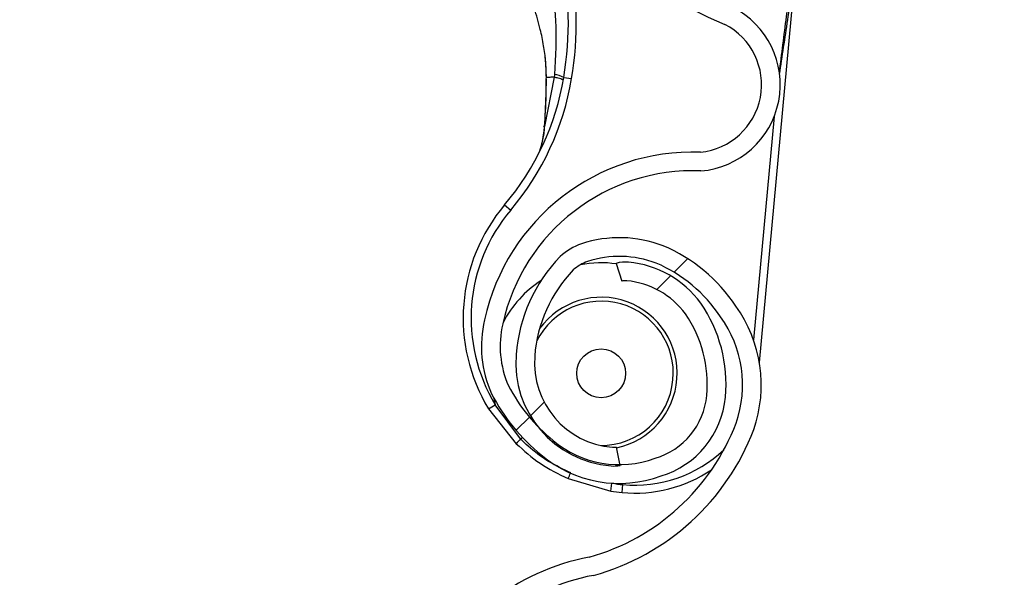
# Model space of a CAD drawing. Header units: inches. Extents: x 170 to 284, y 215 to 248.
# Tile 806 of 1056: x 235.4318 to 235.5588, y 224.5616 to 224.6335. Entities that reach past the tile are written whole.
import ezdxf

# ---------------------------------------------------------------- set-up
doc = ezdxf.new("R2010")
doc.units = ezdxf.units.IN
doc.header["$LTSCALE"] = 0.25
doc.header["$MEASUREMENT"] = 0
doc.layers.add('RH FRONT OF HOOD', color=7, linetype='Continuous')
pattern_1 = [(45, (225.4196035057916, 218.4993357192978), (-0.03026527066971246, 0.03026527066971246), [])]

msp = doc.modelspace()

# ---------------------------------------------------------------- hatches: boundary and pattern name
at = {"layer": 'RH FRONT OF HOOD'}
h = msp.add_hatch(dxfattribs=at)
h.set_pattern_fill('ANSI31', color=256, scale=0.34241245, angle=2.8e-322, style=0)
h.set_pattern_definition([(45, (225.4529552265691, 218.4993357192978), (-0.03026527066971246, 0.03026527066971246), [])])
edge = h.paths.add_edge_path(flags=0)
edge.add_arc((235.7395956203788, 224.3915581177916), 0.021400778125, 89.9999999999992, 390.52248781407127, ccw=False)
edge.add_line((235.7395956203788, 224.4129588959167), (235.8123582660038, 224.4129588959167))
edge.add_arc((235.8123582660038, 224.8238538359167), 0.4108949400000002, 270, 450.0000000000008)
edge.add_line((235.8123582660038, 225.2347487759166), (235.3287006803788, 225.2347487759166))
edge.add_arc((235.3287006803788, 225.2390289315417), 0.004280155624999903, 180.0000000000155, 269.9999999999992, ccw=False)
edge.add_line((235.3244205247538, 225.2390289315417), (235.3244205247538, 225.2818304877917))
edge.add_arc((235.3287006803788, 225.2818304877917), 0.004280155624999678, 360, 540, ccw=False)
edge.add_line((235.3329808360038, 225.2818304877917), (235.3329808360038, 225.2390289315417))
edge.add_line((235.3329808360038, 225.2390289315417), (235.3297484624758, 225.2390289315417))
edge.add_line((235.3297484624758, 225.2390289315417), (235.3297484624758, 225.2818304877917))
edge.add_arc((235.3287006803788, 225.2818304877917), 0.001047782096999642, 360, 540.0000000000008)
edge.add_line((235.3276528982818, 225.2818304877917), (235.3276528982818, 225.2390289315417))
edge.add_arc((235.3287006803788, 225.2390289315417), 0.001047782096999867, 180, 270)
edge.add_line((235.3287006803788, 225.2379811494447), (235.8123582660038, 225.2379811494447))
edge.add_arc((235.8123582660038, 224.8238538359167), 0.4141273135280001, 269.9999999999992, 450, ccw=False)
edge.add_line((235.8123582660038, 224.4097265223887), (235.7395956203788, 224.4097265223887))
edge.add_arc((235.7395956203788, 224.3915581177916), 0.018168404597, 450.0000000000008, 750.5224878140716)
edge.add_arc((235.754343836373, 224.4002532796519), 0.001047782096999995, 390.5224878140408, 495.0000000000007)
edge.add_line((235.753602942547, 224.4009941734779), (235.7449077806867, 224.3922990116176))
edge.add_line((235.7449077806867, 224.3922990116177), (235.7426221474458, 224.3945846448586))
edge.add_line((235.7426221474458, 224.3945846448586), (235.751317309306, 224.4032798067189))
edge.add_arc((235.754343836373, 224.4002532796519), 0.004280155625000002, 390.522487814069, 495.0000000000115, ccw=False)
h = msp.add_hatch(dxfattribs=at)
h.set_pattern_fill('ANSI31', color=256, scale=0.34241245, style=0)
h.set_pattern_definition(pattern_1)
edge = h.paths.add_edge_path(flags=0)
edge.add_line((235.7790065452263, 225.2304686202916), (235.4365940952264, 225.2304686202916))
edge.add_line((235.4365940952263, 225.2304686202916), (235.4365940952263, 225.2347487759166))
edge.add_line((235.4365940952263, 225.2347487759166), (235.7790065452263, 225.2347487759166))
edge.add_arc((235.7790065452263, 224.8238538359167), 0.4108949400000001, 269.9999999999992, 450, ccw=False)
edge.add_line((235.7790065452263, 224.4129588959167), (235.7062438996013, 224.4129588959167))
edge.add_line((235.7062438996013, 224.4129588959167), (235.7062438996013, 224.4172390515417))
edge.add_line((235.7062438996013, 224.4172390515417), (235.7790065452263, 224.4172390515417))
edge.add_arc((235.7790065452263, 224.8238538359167), 0.406614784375, 270, 450.0000000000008)
h = msp.add_hatch(dxfattribs=at)
h.set_pattern_fill('ANSI31', color=256, scale=0.34241245, angle=2.8e-322, style=0)
h.set_pattern_definition(pattern_1)
edge = h.paths.add_edge_path(flags=0)
edge.add_arc((235.5099721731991, 224.5981399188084), 0.001712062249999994, 444.6973270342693, 466.907747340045)
edge.add_line((235.5094742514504, 224.5997779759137), (235.5087721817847, 224.6020876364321))
edge.add_arc((235.5099721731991, 224.5981399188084), 0.004126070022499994, 444.69732703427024, 466.9077473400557, ccw=False)
edge.add_arc((235.5091494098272, 224.5892752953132), 0.01302879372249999, 396.1734944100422, 444.6973270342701, ccw=False)
edge.add_arc((235.5046305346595, 224.586530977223), 0.01830194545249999, 354.69732703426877, 394.7587000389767, ccw=False)
edge.add_arc((235.5111426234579, 224.5859265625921), 0.01176186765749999, 286.83818472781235, 354.69732703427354, ccw=False)
edge.add_arc((235.5091589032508, 224.5893775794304), 0.01566536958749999, 229.9543950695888, 290.12812684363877, ccw=False)
edge.add_arc((235.5151253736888, 224.5969738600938), 0.02532140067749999, 207.5515752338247, 230.6782603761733, ccw=False)
edge.add_arc((235.5064222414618, 224.5913853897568), 0.01504902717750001, 166.8530453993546, 204.011976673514, ccw=False)
edge.add_arc((235.5186752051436, 224.5889069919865), 0.02754708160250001, 448.00583017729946, 527.6299007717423, ccw=False)
edge.add_arc((235.5187715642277, 224.6251434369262), 0.008748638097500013, 275.6559459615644, 422.6387592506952)
edge.add_arc((235.5443088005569, 224.685394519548), 0.05672062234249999, 174.2679627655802, 247.7072267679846, ccw=False)
edge.add_arc((235.7020736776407, 224.6719552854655), 0.2150521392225, 518.1233546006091, 534.9033806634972, ccw=False)
edge.add_arc((235.5288847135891, 224.7404032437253), 0.02884824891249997, 459.8561705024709, 516.1110838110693, ccw=False)
edge.add_arc((235.5166738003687, 224.7963173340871), 0.0284373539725, 284.8179209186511, 338.4163946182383)
edge.add_arc((235.5290732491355, 224.7909711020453), 0.01494630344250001, 339.9887678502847, 395.2445191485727)
edge.add_arc((235.5254960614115, 224.7894805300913), 0.0187470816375, 392.6552015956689, 426.1369430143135)
edge.add_arc((235.5281584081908, 224.7940821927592), 0.0134739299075, 428.5748844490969, 466.9709727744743)
edge.add_arc((235.5262500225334, 224.8013089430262), 0.006011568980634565, 469.6798596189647, 490.4149006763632)
edge.add_arc((235.5353302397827, 224.7931758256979), 0.01816498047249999, 495.5965871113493, 534.6973270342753)
edge.add_arc((235.5281362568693, 224.7938435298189), 0.01094007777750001, 534.6973270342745, 624.6973270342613)
edge.add_arc((235.5272976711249, 224.7848084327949), 0.001866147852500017, 264.6973270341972, 280.3395734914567)
edge.add_line((235.5276326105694, 224.7829725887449), (235.52806588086, 224.7805977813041))
edge.add_arc((235.5272976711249, 224.7848084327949), 0.004280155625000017, 264.6973270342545, 280.3395734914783, ccw=False)
edge.add_arc((235.5281362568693, 224.7938435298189), 0.01335408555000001, 174.697327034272, 264.69732703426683, ccw=False)
edge.add_arc((235.5353302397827, 224.7931758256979), 0.020578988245, 495.30868534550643, 534.6973270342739, ccw=False)
edge.add_arc((235.5262500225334, 224.8013089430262), 0.008425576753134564, 469.27499422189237, 491.1970379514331, ccw=False)
edge.add_arc((235.5281584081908, 224.7940821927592), 0.01588793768, 428.3876292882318, 467.16790772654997, ccw=False)
edge.add_arc((235.5254960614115, 224.7894805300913), 0.02116108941, 392.8018578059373, 426.2744987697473, ccw=False)
edge.add_arc((235.5290732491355, 224.7909711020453), 0.01736031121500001, 339.8775751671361, 395.06318035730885, ccw=False)
edge.add_arc((235.5166738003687, 224.7963173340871), 0.030851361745, 284.61548432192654, 338.4768646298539, ccw=False)
edge.add_arc((235.5288847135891, 224.7404032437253), 0.02643424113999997, 459.6390365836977, 516.0209401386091)
edge.add_arc((235.7020736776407, 224.6719552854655), 0.21263813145, 518.1349954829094, 534.9070165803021)
edge.add_arc((235.5443088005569, 224.685394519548), 0.05430661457, 534.2539536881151, 607.8118618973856)
edge.add_arc((235.5187715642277, 224.6251434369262), 0.01116264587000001, 274.7583659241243, 423.2264142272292, ccw=False)
edge.add_arc((235.5186752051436, 224.5889069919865), 0.02513307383, 447.6687272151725, 527.6679848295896)
edge.add_arc((235.5064222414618, 224.5913853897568), 0.01263501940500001, 526.7803743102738, 563.6800238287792)
edge.add_arc((235.5151253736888, 224.5969738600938), 0.022907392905, 207.7416333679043, 230.7170422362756)
edge.add_arc((235.5091589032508, 224.5893775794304), 0.01325136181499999, 229.8895674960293, 290.4325768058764)
edge.add_arc((235.5111426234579, 224.5859265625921), 0.009347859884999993, 286.4198511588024, 354.6973270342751)
edge.add_arc((235.5046305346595, 224.586530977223), 0.01588793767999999, 354.6973270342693, 394.6495059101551)
edge.add_arc((235.5091494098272, 224.5892752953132), 0.01061478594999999, 396.3318283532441, 444.6973270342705)
h = msp.add_hatch(dxfattribs=at)
h.set_pattern_fill('ANSI31', color=256, scale=0.34241245, angle=2.8e-322, style=0)
h.set_pattern_definition(pattern_1)
edge = h.paths.add_edge_path(flags=0)
edge.add_arc((235.4935761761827, 224.3933484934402), 0.001712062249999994, 445.455402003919, 467.6658223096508)
edge.add_line((235.4930566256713, 224.3949798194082), (235.4923240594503, 224.3972799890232))
edge.add_arc((235.4935761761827, 224.3933484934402), 0.004126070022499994, 445.4554020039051, 467.6658223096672, ccw=False)
edge.add_arc((235.4928707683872, 224.3844737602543), 0.01302879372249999, 396.9315693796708, 445.45540200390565, ccw=False)
edge.add_arc((235.488388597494, 224.3816698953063), 0.01830194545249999, 355.45540200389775, 395.516775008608, ccw=False)
edge.add_arc((235.4949081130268, 224.3811516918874), 0.01176186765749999, 287.5962596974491, 355.45540200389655, ccw=False)
edge.add_arc((235.4928789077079, 224.3845761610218), 0.01566536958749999, 230.7124700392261, 290.88620181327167, ccw=False)
edge.add_arc((235.4987443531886, 224.3922507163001), 0.02532140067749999, 208.3096502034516, 231.4363353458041, ccw=False)
edge.add_arc((235.4901159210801, 224.3865475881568), 0.01504902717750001, 167.6111203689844, 204.77005164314, ccw=False)
edge.add_arc((235.5024006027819, 224.3842315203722), 0.02754708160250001, 448.763905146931, 528.3879757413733, ccw=False)
edge.add_arc((235.5020175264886, 224.4204660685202), 0.008748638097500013, 276.4140209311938, 423.3968342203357)
edge.add_arc((235.526755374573, 224.4810497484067), 0.05672062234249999, 175.0260377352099, 248.465301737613, ccw=False)
edge.add_arc((235.6846842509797, 224.4696990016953), 0.2150521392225, 518.8814295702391, 535.6614556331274, ccw=False)
edge.add_arc((235.5106048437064, 224.535849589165), 0.02884824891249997, 460.61424547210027, 516.869158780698, ccw=False)
edge.add_arc((235.4976552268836, 224.5915972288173), 0.0284373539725, 285.5759958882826, 339.1744695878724)
edge.add_arc((235.5101243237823, 224.5864155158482), 0.01494630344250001, 340.7468428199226, 396.0025941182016)
edge.add_arc((235.5065671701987, 224.5848777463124), 0.0187470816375, 393.4132765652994, 426.8950179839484)
edge.add_arc((235.5091684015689, 224.5895142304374), 0.0134739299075, 429.3329594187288, 467.7290477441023)
edge.add_arc((235.5071645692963, 224.5967150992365), 0.006011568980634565, 470.4379345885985, 491.1729756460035)
edge.add_arc((235.5163515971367, 224.5887028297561), 0.01816498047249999, 496.3546620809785, 535.455402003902)
edge.add_arc((235.5091494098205, 224.5892752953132), 0.01094007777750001, 535.4554020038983, 625.4554020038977)
edge.add_arc((235.5084304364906, 224.5802298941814), 0.001866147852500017, 265.4554020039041, 281.0976484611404)
edge.add_line((235.5087896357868, 224.57839864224), (235.5092542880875, 224.5760297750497))
edge.add_arc((235.5084304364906, 224.5802298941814), 0.004280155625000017, 265.4554020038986, 281.09764846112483, ccw=False)
edge.add_arc((235.5091494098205, 224.5892752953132), 0.01335408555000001, 175.4554020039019, 265.4554020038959, ccw=False)
edge.add_arc((235.5163515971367, 224.5887028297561), 0.020578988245, 496.06676031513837, 535.4554020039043, ccw=False)
edge.add_arc((235.5071645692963, 224.5967150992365), 0.008425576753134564, 470.0330691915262, 491.9551129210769, ccw=False)
edge.add_arc((235.5091684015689, 224.5895142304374), 0.01588793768, 429.1457042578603, 467.92598269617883, ccw=False)
edge.add_arc((235.5065671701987, 224.5848777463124), 0.02116108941, 393.5599327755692, 427.0325737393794, ccw=False)
edge.add_arc((235.5101243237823, 224.5864155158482), 0.01736031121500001, 340.63565013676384, 395.8212553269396, ccw=False)
edge.add_arc((235.4976552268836, 224.5915972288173), 0.030851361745, 285.3735592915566, 339.23493959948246, ccw=False)
edge.add_arc((235.5106048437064, 224.535849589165), 0.02643424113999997, 460.3971115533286, 516.7790151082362)
edge.add_arc((235.6846842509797, 224.4696990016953), 0.21263813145, 518.8930704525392, 535.6650915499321)
edge.add_arc((235.526755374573, 224.4810497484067), 0.05430661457, 535.0120286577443, 608.5699368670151)
edge.add_arc((235.5020175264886, 224.4204660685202), 0.01116264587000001, 275.516440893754, 423.9844891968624, ccw=False)
edge.add_arc((235.5024006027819, 224.3842315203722), 0.02513307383, 448.4268021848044, 528.4260597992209)
edge.add_arc((235.4901159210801, 224.3865475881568), 0.01263501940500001, 527.5384492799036, 564.4380987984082)
edge.add_arc((235.4987443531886, 224.3922507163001), 0.022907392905, 208.499708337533, 231.4751172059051)
edge.add_arc((235.4928789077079, 224.3845761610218), 0.01325136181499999, 230.6476424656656, 291.190651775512)
edge.add_arc((235.4949081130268, 224.3811516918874), 0.009347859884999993, 287.1779261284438, 355.4554020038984)
edge.add_arc((235.488388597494, 224.3816698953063), 0.01588793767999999, 355.4554020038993, 395.4075808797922)
edge.add_arc((235.4928707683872, 224.3844737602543), 0.01061478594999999, 397.0899033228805, 445.4554020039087)

# ---------------------------------------------------------------- linework, layer by layer
for p, q in [((235.5272405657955, 224.5893163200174), (235.5320708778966, 224.6413591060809)), ((235.4995906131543, 224.6286571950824), (235.4997155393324, 224.6260554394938)), ((235.5007675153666, 224.6261023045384), (235.4995255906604, 224.6197559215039)), ((235.4997432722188, 224.6258999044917), (235.4997448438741, 224.6260677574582)), ((235.5019931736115, 224.6260881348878), (235.503006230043, 224.6259180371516)), ((235.5291535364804, 224.6210423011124), (235.5264798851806, 224.592235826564)), ((235.4943596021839, 224.6096350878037), (235.4951436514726, 224.6089713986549)), ((235.5087721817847, 224.6020876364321), (235.5094742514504, 224.5997779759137)), ((235.4929088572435, 224.5848247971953), (235.493161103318, 224.5838519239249)), ((235.4922826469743, 224.5833194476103), (235.493161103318, 224.5838519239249)), ((235.4922826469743, 224.5833194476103), (235.4958609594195, 224.5788248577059)), ((235.4964265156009, 224.5794391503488), (235.493161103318, 224.5838519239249)), ((235.4964265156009, 224.5794391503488), (235.4966695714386, 224.5796372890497)), ((235.5092542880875, 224.5760297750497), (235.5087896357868, 224.57839864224)), ((235.5025418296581, 224.5743332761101), (235.508054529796, 224.5727159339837)), ((235.508054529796, 224.5727159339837), (235.508216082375, 224.5737303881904)), ((235.5095201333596, 224.572531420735), (235.5096150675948, 224.5735542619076))]:
    msp.add_line(p, q, dxfattribs=at)
at = {"layer": 'RH FRONT OF HOOD', "flags": 128}
msp.add_lwpolyline([(235.4994858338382, 224.6196906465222), (235.4994588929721, 224.6197007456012), (235.499440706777, 224.619710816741), (235.4994317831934, 224.6197205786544), (235.4994323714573, 224.6197297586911), (235.4994424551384, 224.6197381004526), (235.4994617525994, 224.6197453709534), (235.4994897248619, 224.6197513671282), (235.4995255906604, 224.6197559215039)], dxfattribs=at)
at = {"layer": 'RH FRONT OF HOOD'}
msp.add_circle((235.5068211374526, 224.5879128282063), 0.003155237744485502, dxfattribs=at)
for centre, radius, start, end in [((235.5443088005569, 224.685394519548), 0.05672062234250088, 174.2679627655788, 247.7072267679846), ((235.4594448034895, 224.6332322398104), 0.04314396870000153, 350.4686307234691, 11.64579451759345), ((235.4594448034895, 224.6332322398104), 0.04417120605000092, 350.4686307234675, 11.64579451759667), ((235.5187715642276, 224.6251434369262), 0.01116264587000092, 274.7583659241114, 63.22641422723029), ((235.5187715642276, 224.6251434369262), 0.008748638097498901, 275.6559459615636, 62.63875925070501), ((235.4682246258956, 224.6317580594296), 0.03424124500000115, 319.7524507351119, 350.4686307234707), ((235.5004186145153, 224.6229613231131), 0.00350088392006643, 63.27168485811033, 83.73994506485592), ((235.4682246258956, 224.6317580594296), 0.03526848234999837, 319.7524507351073, 350.4686307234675), ((235.4997364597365, 224.6257219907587), 0.0001780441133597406, 87.8071626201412, 104.7680909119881), ((235.4997081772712, 224.6259226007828), 3.319259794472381e-05, 238.986258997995, 276.9847351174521), ((235.5186752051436, 224.5889069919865), 0.02754708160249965, 88.00583017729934, 167.6299007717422), ((235.5186752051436, 224.5889069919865), 0.02513307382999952, 87.66872721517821, 167.6679848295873), ((235.5116086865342, 224.5950339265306), 0.02259922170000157, 139.7524507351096, 211.2221486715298), ((235.5116086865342, 224.5950339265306), 0.02157198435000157, 139.7524507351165, 211.2221486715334), ((235.5071645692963, 224.5967150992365), 0.00842557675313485, 110.0330691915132, 131.9551129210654), ((235.5091684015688, 224.5895142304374), 0.01588793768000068, 69.14570425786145, 107.9259826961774), ((235.5065671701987, 224.5848777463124), 0.02116108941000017, 33.5599327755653, 67.03257373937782), ((235.5163515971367, 224.5887028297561), 0.02057898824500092, 136.0667603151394, 175.4554020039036), ((235.5071645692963, 224.5967150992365), 0.006011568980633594, 110.4379345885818, 131.1729756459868), ((235.5068211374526, 224.5879128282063), 0.01425087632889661, 82.056223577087, 100.856315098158), ((235.5091684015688, 224.5895142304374), 0.01347392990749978, 69.33295941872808, 107.7290477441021), ((235.5099721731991, 224.5981399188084), 0.004126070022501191, 84.6973270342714, 106.9077473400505), ((235.5091494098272, 224.5892752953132), 0.0130287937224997, 36.17349441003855, 84.69732703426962), ((235.5065671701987, 224.5848777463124), 0.01874708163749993, 33.41327656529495, 66.89501798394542), ((235.5163515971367, 224.5887028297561), 0.01816498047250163, 136.3546620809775, 175.455402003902), ((235.5068211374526, 224.5879128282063), 0.01425087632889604, 122.9748162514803, 152.6500768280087), ((235.5099721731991, 224.5981399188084), 0.001712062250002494, 84.697327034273, 106.9077473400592), ((235.5091494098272, 224.5892752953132), 0.01061478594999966, 36.33182835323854, 84.69732703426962), ((235.5068211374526, 224.5879128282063), 0.009303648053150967, 354.6973270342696, 153.3820744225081), ((235.5068211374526, 224.5879128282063), 0.009810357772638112, 281.6839227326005, 144.0462769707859), ((235.5046305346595, 224.586530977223), 0.01830194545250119, 354.6973270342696, 34.75870003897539), ((235.5046305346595, 224.586530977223), 0.01588793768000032, 354.697327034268, 34.64950591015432), ((235.5101243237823, 224.5864155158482), 0.01736031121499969, 340.6356501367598, 35.82125532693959), ((235.5064222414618, 224.5913853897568), 0.01504902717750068, 166.8530453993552, 204.011976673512), ((235.5064222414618, 224.5913853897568), 0.01263501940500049, 166.7803743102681, 203.6800238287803), ((235.5101243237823, 224.5864155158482), 0.01494630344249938, 340.7468428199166, 36.00259411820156), ((235.5091494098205, 224.5892752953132), 0.01335408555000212, 175.455402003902, 265.4554020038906), ((235.5091494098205, 224.5892752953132), 0.01094007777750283, 175.4554020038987, 265.4554020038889), ((235.5068211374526, 224.5879128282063), 0.00930364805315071, 269.3385544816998, 354.6973270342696), ((235.5151253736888, 224.5969738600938), 0.02290739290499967, 207.7416333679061, 230.7170422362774), ((235.5151253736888, 224.5969738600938), 0.02532140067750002, 207.5515752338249, 230.6782603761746), ((235.5111426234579, 224.5859265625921), 0.00934785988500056, 286.4198511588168, 354.6973270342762), ((235.5111426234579, 224.5859265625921), 0.01176186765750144, 286.8381847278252, 354.6973270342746), ((235.4976552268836, 224.5915972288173), 0.02843735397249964, 285.5759958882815, 339.1744695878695), ((235.4976552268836, 224.5915972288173), 0.03085136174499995, 285.3735592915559, 339.2349395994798), ((235.5025529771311, 224.5732312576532), 0.008721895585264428, 134.6217398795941, 140.1090474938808), ((235.5091589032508, 224.5893775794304), 0.01325136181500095, 229.889567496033, 290.4325768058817), ((235.5084304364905, 224.5802298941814), 0.001866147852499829, 265.4554020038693, 281.0976484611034), ((235.5111656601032, 224.5902606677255), 0.01677821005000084, 264.697327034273, 313.1645944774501), ((235.5091589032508, 224.5893775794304), 0.01566536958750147, 229.9543950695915, 290.1281268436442), ((235.5084304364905, 224.5802298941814), 0.004280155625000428, 265.455402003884, 281.0976484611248), ((235.5111656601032, 224.5902606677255), 0.01780544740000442, 264.6973270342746, 303.8207398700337), ((235.4952721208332, 224.5781951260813), 0.008231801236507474, 332.0216494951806, 337.3841227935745), ((235.5116086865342, 224.5950339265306), 0.02259922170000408, 260.9515860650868, 264.6973270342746), ((235.5116086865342, 224.5950339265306), 0.0215719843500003, 260.9515860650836, 264.697327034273), ((235.5106048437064, 224.535849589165), 0.02884824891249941, 100.6142454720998, 156.8691587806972), ((235.5106048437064, 224.535849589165), 0.02643424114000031, 100.397111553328, 156.7790151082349)]:
    msp.add_arc(centre, radius, start, end, dxfattribs=at)
for points, knots in [([(235.5298420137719, 224.6264804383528), (235.5301962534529, 224.6288189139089), (235.5307312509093, 224.6323506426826), (235.5313645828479, 224.6365273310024), (235.5317015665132, 224.6387157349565), (235.5318797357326, 224.639904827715), (235.5319673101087, 224.6405572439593), (235.5320137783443, 224.6409175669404), (235.5320388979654, 224.6411165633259), (235.5320527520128, 224.6412268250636), (235.5320610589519, 224.6412925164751), (235.5320659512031, 224.6413306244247), (235.5320690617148, 224.6413539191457), (235.5320705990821, 224.6413648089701), (235.5320714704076, 224.6413699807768), (235.5320717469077, 224.6413705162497), (235.5320716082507, 224.6413672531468), (235.5320711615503, 224.6413622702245), (235.5320708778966, 224.6413591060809)], [0, 0, 0, 0, 0.4681368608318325, 0.7070129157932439, 0.8371325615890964, 0.9079072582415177, 0.9470740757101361, 0.9687898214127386, 0.9808770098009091, 0.9876679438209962, 0.9915546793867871, 0.9947708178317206, 0.99599531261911, 0.9972287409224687, 0.9978484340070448, 0.9984730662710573, 0.9990304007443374, 1, 1, 1, 1]), ([(235.4999699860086, 224.6401448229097), (235.4999699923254, 224.6401447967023), (235.5001047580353, 224.6395856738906), (235.5005758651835, 224.6373738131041), (235.501142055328, 224.6327940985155), (235.500925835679, 224.6287742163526), (235.5008003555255, 224.6264413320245)], [0, 0, 0, 0, 5.869764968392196e-06, 0.1252288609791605, 0.4923383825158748, 1, 1, 1, 1]), ([(235.4997448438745, 224.6260677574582), (235.4997281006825, 224.6267668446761), (235.4996950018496, 224.6281488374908), (235.4994099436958, 224.6302160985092), (235.4989355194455, 224.6325134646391), (235.4981682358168, 224.6351997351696), (235.4974771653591, 224.6371074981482), (235.4971007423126, 224.6381466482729)], [0, 0, 0, 0, 0.1627420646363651, 0.3217171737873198, 0.4905672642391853, 0.7225142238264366, 1, 1, 1, 1]), ([(235.5310754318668, 224.6365243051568), (235.5309513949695, 224.6356574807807), (235.5304821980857, 224.6323785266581), (235.5300772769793, 224.629090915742), (235.5297794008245, 224.6266724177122)], [0, 0, 0, 0, 0.2643600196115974, 0.9999999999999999, 0.9999999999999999, 0.9999999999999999, 0.9999999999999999]), ([(235.4997155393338, 224.6260554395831), (235.499707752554, 224.6260565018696), (235.4996919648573, 224.6260586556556), (235.499691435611, 224.6260619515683), (235.499707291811, 224.626065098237), (235.4997324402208, 224.6260668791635), (235.499744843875, 224.6260677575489)], [0, 0, 0, 0, 0.2466091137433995, 0.5000000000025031, 0.7533908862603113, 1, 1, 1, 1]), ([(235.5007675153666, 224.6261023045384), (235.5007126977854, 224.6261011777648), (235.5004593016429, 224.6260959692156), (235.5000920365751, 224.6260851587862), (235.4998496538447, 224.6260730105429), (235.499744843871, 224.626067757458)], [0, 0, 0, 0, 0.135457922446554, 0.6261588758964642, 1, 1, 1, 1]), ([(235.5008003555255, 224.6264413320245), (235.5007896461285, 224.6263283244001), (235.5007789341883, 224.6262152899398), (235.5007675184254, 224.6261023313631), (235.5007675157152, 224.6261023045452)], [0, 0, 0, 0, 0.9997625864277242, 1, 1, 1, 1]), ([(235.4997122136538, 224.625889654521), (235.4997049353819, 224.6251660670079), (235.4996840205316, 224.6230867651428), (235.4995640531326, 224.621031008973), (235.4994858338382, 224.6196906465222)], [0, 0, 0, 0, 0.3479954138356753, 1, 1, 1, 1]), ([(235.4995255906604, 224.6197559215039), (235.4995954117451, 224.6210851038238), (235.4997023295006, 224.6231204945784), (235.4997327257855, 224.6251839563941), (235.4997432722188, 224.6258999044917)], [0, 0, 0, 0, 0.6530354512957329, 1, 1, 1, 1]), ([(235.4986871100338, 224.6161215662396), (235.4987794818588, 224.6163415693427), (235.4991198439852, 224.6171522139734), (235.4993752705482, 224.6184716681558), (235.4994937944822, 224.6194842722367), (235.4995255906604, 224.6197559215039)], [0, 0, 0, 0, 0.2141804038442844, 0.7891897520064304, 1, 1, 1, 1]), ([(235.4994858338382, 224.6196906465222), (235.4994651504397, 224.6194104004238), (235.4994014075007, 224.6185467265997), (235.499206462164, 224.6177478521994), (235.4990747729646, 224.6172081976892)], [0, 0, 0, 0, 0.324481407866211, 1, 1, 1, 1]), ([(235.502897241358, 224.5750888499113), (235.5019265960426, 224.5755438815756), (235.499957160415, 224.5764671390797), (235.497849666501, 224.5780531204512), (235.4967437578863, 224.5791301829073), (235.4964265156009, 224.5794391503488)], [0, 0, 0, 0, 0.4093476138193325, 0.8305647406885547, 1, 1, 1, 1]), ([(235.4958609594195, 224.5788248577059), (235.4968563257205, 224.5779403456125), (235.4988801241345, 224.576141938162), (235.5013080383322, 224.5749426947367), (235.5025418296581, 224.5743332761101)], [0, 0, 0, 0, 0.4918307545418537, 1, 1, 1, 1])]:
    msp.add_open_spline(points, degree=3, knots=knots, dxfattribs=at)
msp.add_open_spline([(235.5019308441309, 224.6257286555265), (235.5019181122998, 224.6257472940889), (235.5018926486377, 224.6257845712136), (235.5016510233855, 224.6258736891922), (235.501283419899, 224.6259802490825), (235.500939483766, 224.6260616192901), (235.5007675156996, 224.626102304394)], degree=3, dxfattribs=at)

doc.saveas('drawing.dxf')
